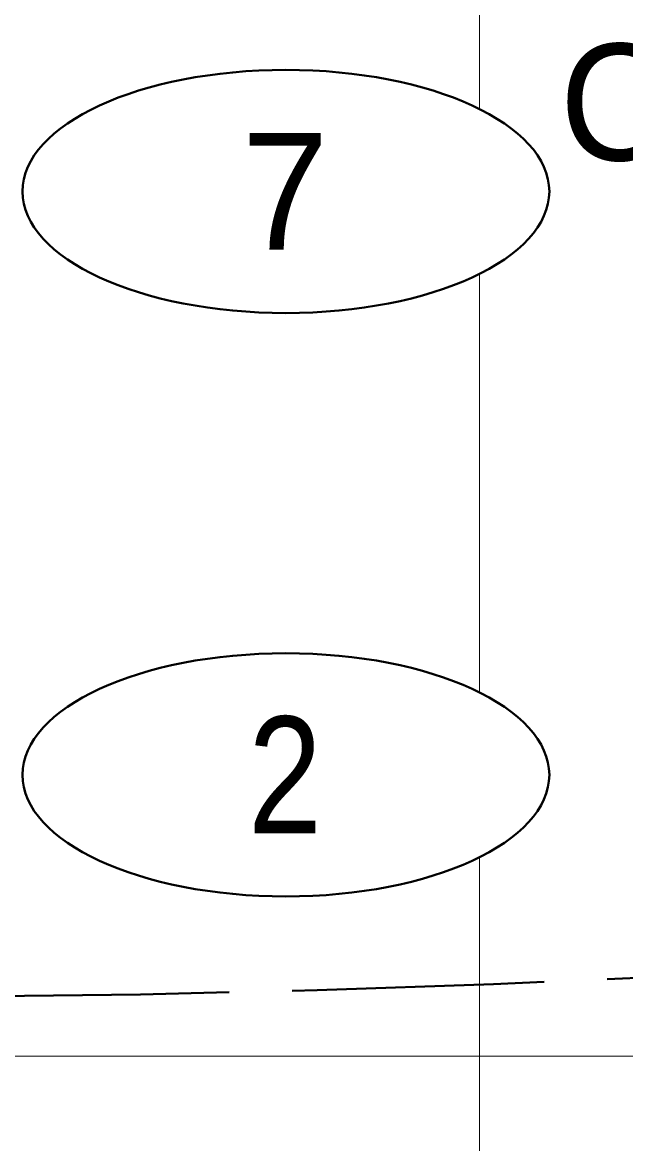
# Model space of a CAD drawing. Extents: x -76 to 974, y -1080 to -735.
# Drawn here: x 139.47 to 144.64, y -942.84 to -933.23 of the extents above; entities that cross this region are included whole.
import ezdxf
from ezdxf.enums import TextEntityAlignment as Align

# ---------------------------------------------------------------- set-up
doc = ezdxf.new("R2010")
doc.units = 0
doc.header["$LTSCALE"] = 0.36
doc.linetypes.add('LONG_DASHED', pattern=[7.5, 6, -1.5])
for name, color, linetype, lineweight in [('27', 7, 'Continuous', 40), ('28', 7, 'LONG_DASHED', 60), ('7', 7, 'Continuous', 13)]:
    doc.layers.add(name, color=color, linetype=linetype, lineweight=lineweight)
doc.layers.add('29', color=7, linetype='Continuous')

msp = doc.modelspace()

# ---------------------------------------------------------------- linework, layer by layer
at = {"layer": '27'}
for centre in [(141.7316, -934.6789), (141.7316, -939.6789)]:
    msp.add_ellipse(centre, major_axis=(2.2574, 0), ratio=0.461538, dxfattribs=at)
at = {"layer": '28', "lineweight": 40}
msp.add_spline([(125.5861, -941.6168), (132.7068, -941.5789), (136.4742, -941.5789), (138.9742, -941.5789), (163.1261, -939.8526)], degree=3, dxfattribs=at)
at = {"layer": '7'}
for p, q in [((143.3912, -933.9727), (143.3912, -895.7205)), ((143.3912, -938.9727), (143.3912, -935.3851)), ((143.3912, -943.8727), (143.3912, -940.3851)), ((138.9742, -942.09), (194.1412, -942.09))]:
    msp.add_line(p, q, dxfattribs=at)

# ---------------------------------------------------------------- texts
at = {"layer": '27'}
msp.add_text('7', height=1, dxfattribs=at).set_placement((141.7244, -935.1788), align=Align.CENTER)
at = {"layer": '27', "width": 0.85}
msp.add_text('2', height=1, dxfattribs=at).set_placement((141.7243, -940.1788), align=Align.CENTER)
at = {"layer": '29'}
msp.add_text('COASTAL PLAIN DEPOSITS:', height=1, dxfattribs=at).set_placement((153.068, -934.4132), align=Align.CENTER)

doc.saveas('drawing.dxf')
